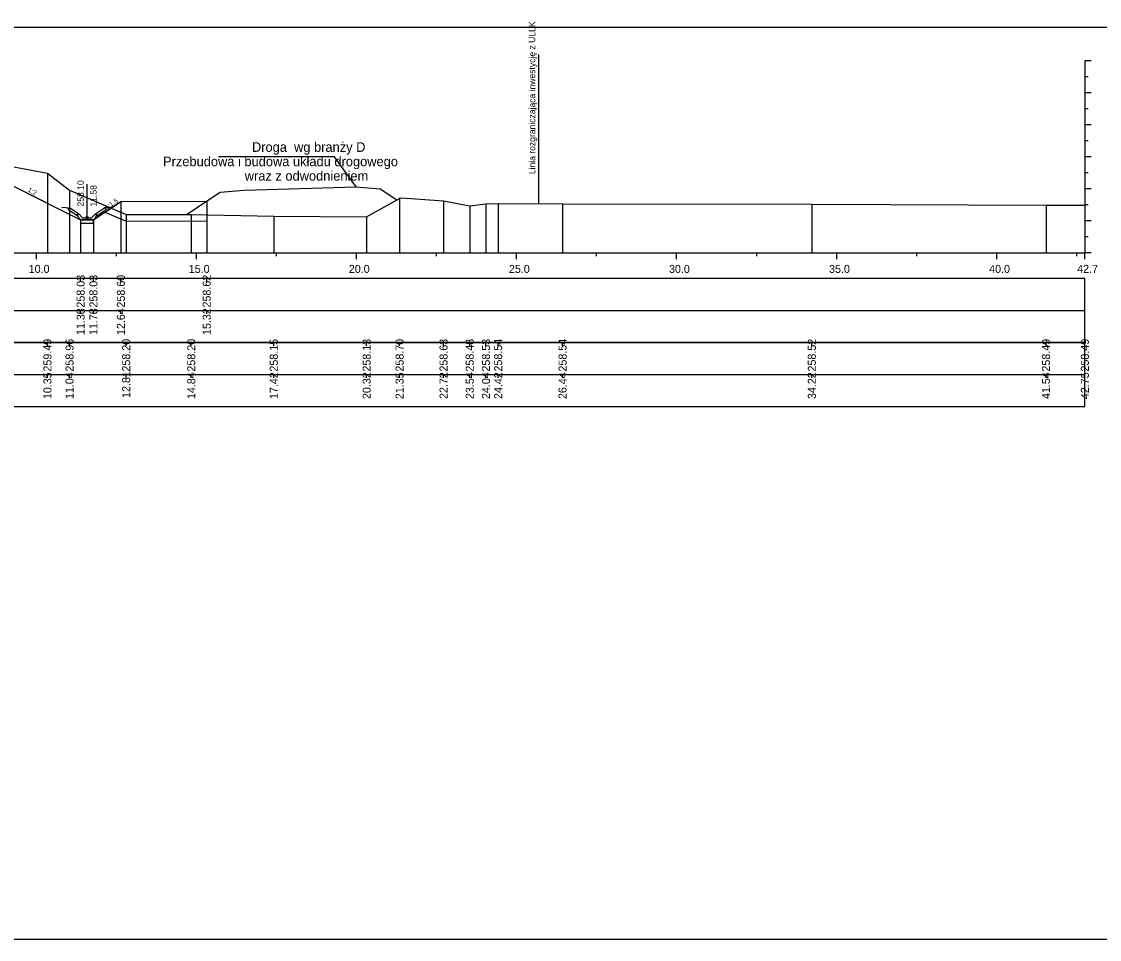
# Model space of a CAD drawing. Extents: x 6516023 to 6560129, y 5513077 to 5529206.
# Drawn here: x 6517047.25 to 6517080.92, y 5514451.16 to 5514479.83 of the extents above; entities that cross this region are included whole.
import ezdxf

# ---------------------------------------------------------------- set-up
doc = ezdxf.new("R2010")
doc.units = 0
for name, color, linetype in [('IR_default', 7, 'Continuous'), ('TOR_PRZEK_P-inne branze', 7, 'Continuous'), ('TOR_PRZEK_P-odwodnienie', 7, 'Continuous'), ('TOR_PRZEK_P-opisy', 7, 'Continuous'), ('TOR_PRZEK_P-tabelka istniejace', 7, 'Continuous'), ('TOR_PRZEK_P-tabelka projektowane', 7, 'Continuous'), ('TOR_PRZEK_P-teren istniejacy', 7, 'Continuous'), ('TOR_PRZEK_P-uklad odniesienia', 7, 'Continuous'), ('TOR_PRZEK_P-warstwa ochronna II', 7, 'Continuous'), ('TOR_PS_T-granica PKP-projektowana', 7, 'Continuous'), ('TOR_PS_T-skarpy projektowane', 7, 'Continuous'), ('TOR_RAMKI-ramka+tabelka 1', 7, 'Continuous')]:
    doc.layers.add(name, color=color, linetype=linetype)

msp = doc.modelspace()

# ---------------------------------------------------------------- linework, layer by layer
at = {"layer": 'IR_default'}
msp.add_lwpolyline([(6517046.933, 5514474.717), (6517047.906, 5514474.23), (6517049.096, 5514473.635), (6517049.276, 5514473.635), (6517049.496, 5514473.635), (6517049.759, 5514473.811), (6517050.081, 5514474.025), (6517050.202, 5514474.106), (6517050.353, 5514474.207), (6517053.034, 5514474.224)], dxfattribs=at)
at = {"layer": 'TOR_PRZEK_P-inne branze'}
for p, q in [((6517057.027, 5514475.603), (6517053.403, 5514475.603)), ((6517057.703, 5514474.669), (6517057.027, 5514475.603))]:
    msp.add_line(p, q, dxfattribs=at)
msp.add_lwpolyline([(6517052.402, 5514473.803), (6517053.453, 5514474.504), (6517054.203, 5514474.564), (6517055.953, 5514474.616), (6517057.703, 5514474.669), (6517058.453, 5514474.609), (6517058.973, 5514474.262)], dxfattribs=at)
at = {"layer": 'TOR_PRZEK_P-odwodnienie'}
for p, q in [((6517049.296, 5514473.705), (6517049.296, 5514474.749)), ((6517048.987, 5514473.765), (6517048.725, 5514473.939)), ((6517049.031, 5514473.831), (6517048.751, 5514474.018)), ((6517049.56, 5514473.831), (6517049.841, 5514474.018)), ((6517049.605, 5514473.765), (6517049.866, 5514473.939)), ((6517048.998, 5514473.781), (6517048.987, 5514473.765)), ((6517048.988, 5514473.8), (6517049.036, 5514473.824)), ((6517049.031, 5514473.831), (6517049.023, 5514473.819)), ((6517049.156, 5514473.705), (6517049.036, 5514473.824)), ((6517049.106, 5514473.635), (6517049.486, 5514473.635)), ((6517049.156, 5514473.705), (6517049.436, 5514473.705)), ((6517049.436, 5514473.705), (6517049.556, 5514473.824)), ((6517049.556, 5514473.824), (6517049.603, 5514473.8)), ((6517049.56, 5514473.831), (6517049.568, 5514473.819)), ((6517049.593, 5514473.781), (6517049.605, 5514473.765))]:
    msp.add_line(p, q, dxfattribs=at)
for points in [[(6517048.504, 5514474.03), (6517048.751, 5514474.018)], [(6517048.7, 5514473.991), (6517048.751, 5514474.018)], [(6517048.7, 5514473.991), (6517048.725, 5514473.939)], [(6517050.087, 5514474.03), (6517049.841, 5514474.018)], [(6517049.891, 5514473.991), (6517049.841, 5514474.018)], [(6517049.891, 5514473.991), (6517049.866, 5514473.939)], [(6517049.023, 5514473.819), (6517048.987, 5514473.8)], [(6517048.987, 5514473.8), (6517048.998, 5514473.781)], [(6517049.036, 5514473.705), (6517048.988, 5514473.8)], [(6517049.106, 5514473.635), (6517049.036, 5514473.705)], [(6517049.496, 5514473.635), (6517049.096, 5514473.635), (6517049.096, 5514473.535), (6517049.496, 5514473.535), (6517049.496, 5514473.635)], [(6517049.486, 5514473.635), (6517049.556, 5514473.705)], [(6517049.556, 5514473.705), (6517049.603, 5514473.8)], [(6517049.568, 5514473.819), (6517049.604, 5514473.8)], [(6517049.604, 5514473.8), (6517049.593, 5514473.781)]]:
    msp.add_lwpolyline(points, dxfattribs=at)
msp.add_circle((6517049.296, 5514473.705), 0.035, dxfattribs=at)
at = {"layer": 'TOR_PRZEK_P-tabelka istniejace'}
for p, q in [((6517048.059, 5514469.706), (6517048.059, 5514469.806)), ((6517048.749, 5514469.706), (6517048.749, 5514469.806)), ((6517050.519, 5514469.706), (6517050.519, 5514469.806)), ((6517052.552, 5514469.706), (6517052.552, 5514469.806)), ((6517055.13, 5514469.706), (6517055.13, 5514469.806)), ((6517058.03, 5514469.706), (6517058.03, 5514469.806)), ((6517059.059, 5514469.706), (6517059.059, 5514469.806)), ((6517060.432, 5514469.706), (6517060.432, 5514469.806)), ((6517061.249, 5514469.706), (6517061.249, 5514469.806)), ((6517061.757, 5514469.706), (6517061.757, 5514469.806)), ((6517062.138, 5514469.706), (6517062.138, 5514469.806)), ((6517064.149, 5514469.706), (6517064.149, 5514469.806)), ((6517071.935, 5514469.706), (6517071.935, 5514469.806)), ((6517079.25, 5514469.706), (6517079.25, 5514469.806)), ((6517080.463, 5514469.706), (6517080.463, 5514469.806)), ((6516996.663, 5514468.806), (6517080.463, 5514468.806)), ((6517048.059, 5514468.706), (6517048.059, 5514468.806)), ((6517048.749, 5514468.706), (6517048.749, 5514468.806)), ((6517050.519, 5514468.706), (6517050.519, 5514468.806)), ((6517052.552, 5514468.706), (6517052.552, 5514468.806)), ((6517055.13, 5514468.706), (6517055.13, 5514468.806)), ((6517058.03, 5514468.706), (6517058.03, 5514468.806)), ((6517059.059, 5514468.706), (6517059.059, 5514468.806)), ((6517060.432, 5514468.706), (6517060.432, 5514468.806)), ((6517061.249, 5514468.706), (6517061.249, 5514468.806)), ((6517061.757, 5514468.706), (6517061.757, 5514468.806)), ((6517062.138, 5514468.706), (6517062.138, 5514468.806)), ((6517064.149, 5514468.706), (6517064.149, 5514468.806)), ((6517071.935, 5514468.706), (6517071.935, 5514468.806)), ((6517079.25, 5514468.706), (6517079.25, 5514468.806)), ((6517080.463, 5514468.706), (6517080.463, 5514468.806))]:
    msp.add_line(p, q, dxfattribs=at)
for points in [[(6517048.059, 5514475.092), (6517048.059, 5514472.806), (6517048.059, 5514472.676), (6517048.059, 5514472.606)], [(6517048.749, 5514474.566), (6517048.749, 5514472.806), (6517048.749, 5514472.676), (6517048.749, 5514472.606)], [(6517059.059, 5514474.31), (6517059.059, 5514472.806), (6517059.059, 5514472.676), (6517059.059, 5514472.606)], [(6517060.432, 5514474.236), (6517060.432, 5514472.806), (6517060.432, 5514472.676), (6517060.432, 5514472.606)], [(6517061.249, 5514474.081), (6517061.249, 5514472.806), (6517061.249, 5514472.676), (6517061.249, 5514472.606)], [(6517061.757, 5514474.136), (6517061.757, 5514472.806), (6517061.757, 5514472.676), (6517061.757, 5514472.606)], [(6517062.138, 5514474.145), (6517062.138, 5514472.806), (6517062.138, 5514472.676), (6517062.138, 5514472.606)], [(6517064.149, 5514474.141), (6517064.149, 5514472.806), (6517064.149, 5514472.676), (6517064.149, 5514472.606)], [(6517071.935, 5514474.128), (6517071.935, 5514472.806), (6517071.935, 5514472.676), (6517071.935, 5514472.606)], [(6517079.25, 5514474.1), (6517079.25, 5514472.806), (6517079.25, 5514472.676), (6517079.25, 5514472.606)], [(6517080.463, 5514474.094), (6517080.463, 5514472.806), (6517080.463, 5514472.676), (6517080.463, 5514472.606)], [(6517050.519, 5514473.81), (6517050.519, 5514472.806), (6517050.519, 5514472.676), (6517050.519, 5514472.606)], [(6517052.552, 5514473.802), (6517052.552, 5514472.806), (6517052.552, 5514472.676), (6517052.552, 5514472.606)], [(6517055.13, 5514473.752), (6517055.13, 5514472.806), (6517055.13, 5514472.676), (6517055.13, 5514472.606)], [(6517058.03, 5514473.735), (6517058.03, 5514472.806), (6517058.03, 5514472.676), (6517058.03, 5514472.606)]]:
    msp.add_lwpolyline(points, dxfattribs=at)
msp.add_lwpolyline([(6516996.663, 5514469.806), (6516996.663, 5514467.806), (6517080.463, 5514467.806), (6517080.463, 5514469.806)], close=True, dxfattribs=at)
at = {"layer": 'TOR_PRZEK_P-tabelka projektowane'}
for p, q in [((6517049.096, 5514471.706), (6517049.096, 5514471.806)), ((6517049.496, 5514471.706), (6517049.496, 5514471.806)), ((6517050.353, 5514471.706), (6517050.353, 5514471.806)), ((6517053.034, 5514471.706), (6517053.034, 5514471.806)), ((6516996.663, 5514470.806), (6517080.463, 5514470.806)), ((6517049.096, 5514470.706), (6517049.096, 5514470.806)), ((6517049.496, 5514470.706), (6517049.496, 5514470.806)), ((6517050.353, 5514470.706), (6517050.353, 5514470.806)), ((6517053.034, 5514470.706), (6517053.034, 5514470.806))]:
    msp.add_line(p, q, dxfattribs=at)
for points in [[(6517050.353, 5514474.207), (6517050.353, 5514472.806), (6517050.353, 5514472.676), (6517050.353, 5514472.606)], [(6517053.034, 5514474.224), (6517053.034, 5514472.806), (6517053.034, 5514472.676), (6517053.034, 5514472.606)], [(6517049.096, 5514473.635), (6517049.096, 5514472.806), (6517049.096, 5514472.676), (6517049.096, 5514472.606)], [(6517049.496, 5514473.635), (6517049.496, 5514472.806), (6517049.496, 5514472.676), (6517049.496, 5514472.606)]]:
    msp.add_lwpolyline(points, dxfattribs=at)
msp.add_lwpolyline([(6516996.663, 5514471.806), (6516996.663, 5514469.806), (6517080.463, 5514469.806), (6517080.463, 5514471.806)], close=True, dxfattribs=at)
at = {"layer": 'TOR_PRZEK_P-teren istniejacy'}
msp.add_lwpolyline([(6517045.934, 5514475.49), (6517048.059, 5514475.092), (6517048.749, 5514474.566), (6517050.519, 5514473.81), (6517052.552, 5514473.802), (6517055.13, 5514473.752), (6517058.03, 5514473.735), (6517059.059, 5514474.31), (6517059.079, 5514474.323), (6517059.261, 5514474.313), (6517060.432, 5514474.236), (6517061.249, 5514474.081), (6517061.757, 5514474.136), (6517062.138, 5514474.145), (6517064.149, 5514474.141), (6517071.935, 5514474.128), (6517079.25, 5514474.1), (6517080.463, 5514474.094)], dxfattribs=at)
at = {"layer": 'TOR_PRZEK_P-uklad odniesienia'}
for p, q in [((6517080.463, 5514478.606), (6517080.463, 5514472.606)), ((6517080.663, 5514478.606), (6517080.463, 5514478.606)), ((6517080.563, 5514478.106), (6517080.463, 5514478.106)), ((6517080.663, 5514477.606), (6517080.463, 5514477.606)), ((6517080.563, 5514477.106), (6517080.463, 5514477.106)), ((6517080.663, 5514476.606), (6517080.463, 5514476.606)), ((6517080.563, 5514476.106), (6517080.463, 5514476.106)), ((6517080.663, 5514475.606), (6517080.463, 5514475.606)), ((6517080.563, 5514475.106), (6517080.463, 5514475.106)), ((6517080.663, 5514474.606), (6517080.463, 5514474.606)), ((6517080.563, 5514474.106), (6517080.463, 5514474.106)), ((6517080.663, 5514473.606), (6517080.463, 5514473.606)), ((6517080.563, 5514473.106), (6517080.463, 5514473.106)), ((6517000.463, 5514472.606), (6517080.463, 5514472.606)), ((6517047.713, 5514472.406), (6517047.713, 5514472.606)), ((6517050.213, 5514472.506), (6517050.213, 5514472.606)), ((6517052.713, 5514472.406), (6517052.713, 5514472.606)), ((6517055.213, 5514472.506), (6517055.213, 5514472.606)), ((6517057.713, 5514472.406), (6517057.713, 5514472.606)), ((6517060.213, 5514472.506), (6517060.213, 5514472.606)), ((6517062.713, 5514472.406), (6517062.713, 5514472.606)), ((6517065.213, 5514472.506), (6517065.213, 5514472.606)), ((6517067.713, 5514472.406), (6517067.713, 5514472.606)), ((6517070.213, 5514472.506), (6517070.213, 5514472.606)), ((6517072.713, 5514472.406), (6517072.713, 5514472.606)), ((6517075.213, 5514472.506), (6517075.213, 5514472.606)), ((6517077.713, 5514472.406), (6517077.713, 5514472.606)), ((6517080.213, 5514472.506), (6517080.213, 5514472.606)), ((6517080.463, 5514472.406), (6517080.463, 5514472.606)), ((6517080.663, 5514472.606), (6517080.463, 5514472.606))]:
    msp.add_line(p, q, dxfattribs=at)
at = {"layer": 'TOR_PRZEK_P-warstwa ochronna II'}
msp.add_lwpolyline([(6517019.343, 5514473.907), (6517019.723, 5514474.16), (6517020.722, 5514474.21), (6517021.313, 5514473.816), (6517021.713, 5514473.816), (6517022.97, 5514474.654), (6517024.101, 5514474.721), (6517029.235, 5514475.027), (6517029.713, 5514475.346), (6517033.213, 5514475.486), (6517033.963, 5514475.516), (6517035.163, 5514475.564), (6517035.763, 5514475.564), (6517036.963, 5514475.516), (6517037.713, 5514475.486), (6517041.013, 5514475.354), (6517041.763, 5514475.324), (6517046.063, 5514475.152), (6517046.932, 5514474.717), (6517049.096, 5514473.635), (6517049.496, 5514473.635), (6517050.353, 5514474.207), (6517053.034, 5514474.224)], dxfattribs=at)
at = {"layer": 'TOR_PS_T-granica PKP-projektowana'}
msp.add_line((6517063.409, 5514474.143), (6517063.409, 5514478.801), dxfattribs=at)
at = {"layer": 'TOR_PS_T-skarpy projektowane'}
msp.add_line((6517049.857, 5514473.876), (6517050.441, 5514473.627), dxfattribs=at)
msp.add_lwpolyline([(6517050.519, 5514473.61), (6517053.034, 5514473.6)], dxfattribs=at)
msp.add_arc((6517050.519, 5514473.81), 0.2, 246.8773, 269.765, dxfattribs=at)
at = {"layer": 'TOR_RAMKI-ramka+tabelka 1'}
msp.add_lwpolyline([(6516907.013, 5514479.656), (6517154.513, 5514479.656), (6517154.513, 5514451.156), (6516907.013, 5514451.156)], close=True, dxfattribs=at)

# ---------------------------------------------------------------- texts
at = {"layer": 'TOR_PRZEK_P-inne branze'}
for s, p in [('Droga  wg branży D', (6517054.447, 5514475.763)), ('Przebudowa i budowa układu drogowego', (6517051.67, 5514475.313)), ('wraz z odwodnieniem ', (6517054.222, 5514474.863))]:
    msp.add_text(s, height=0.3, dxfattribs=at).set_placement(p)
at = {"layer": 'TOR_PRZEK_P-odwodnienie'}
for s, p in [('258.10', (6517049.196, 5514474.055)), ('11.58', (6517049.596, 5514474.055))]:
    msp.add_text(s, height=0.2, rotation=90, dxfattribs=at).set_placement(p)
at = {"layer": 'TOR_PRZEK_P-opisy'}
for s, rotation, p in [('1:2', 332.9299, (6517047.427, 5514474.526)), ('1:1,5', 34.0701, (6517049.906, 5514473.94))]:
    msp.add_text(s, height=0.15, rotation=rotation, dxfattribs=at).set_placement(p)
at = {"layer": 'TOR_PRZEK_P-tabelka istniejace'}
for s, p in [('259.49', (6517048.184, 5514468.898)), ('258.96', (6517048.874, 5514468.898)), ('258.20', (6517050.644, 5514468.898)), ('258.20', (6517052.677, 5514468.898)), ('258.15', (6517055.255, 5514468.897)), ('258.13', (6517058.155, 5514468.898)), ('258.70', (6517059.184, 5514468.898)), ('258.63', (6517060.557, 5514468.898)), ('258.48', (6517061.374, 5514468.898)), ('258.53', (6517061.882, 5514468.898)), ('258.54', (6517062.263, 5514468.899)), ('258.54', (6517064.274, 5514468.899)), ('258.52', (6517072.06, 5514468.9)), ('258.49', (6517079.375, 5514468.898)), ('258.49', (6517080.588, 5514468.898)), ('10.35', (6517048.184, 5514468.037)), ('11.04', (6517048.874, 5514468.039)), ('12.81', (6517050.644, 5514468.073)), ('14.84', (6517052.677, 5514468.039)), ('17.42', (6517055.255, 5514468.04)), ('20.32', (6517058.155, 5514468.04)), ('21.35', (6517059.184, 5514468.037)), ('22.72', (6517060.557, 5514468.04)), ('23.54', (6517061.374, 5514468.039)), ('24.04', (6517061.882, 5514468.039)), ('24.42', (6517062.263, 5514468.04)), ('26.44', (6517064.274, 5514468.039)), ('34.22', (6517072.06, 5514468.04)), ('41.54', (6517079.375, 5514468.039)), ('42.75', (6517080.588, 5514468.037))]:
    msp.add_text(s, height=0.25, rotation=90, dxfattribs=at).set_placement(p)
at = {"layer": 'TOR_PRZEK_P-tabelka projektowane'}
for s, p in [('258.03', (6517049.221, 5514470.898)), ('258.03', (6517049.621, 5514470.898)), ('258.60', (6517050.478, 5514470.898)), ('258.62', (6517053.159, 5514470.9)), ('11.38', (6517049.221, 5514470.038)), ('11.78', (6517049.621, 5514470.038)), ('12.64', (6517050.478, 5514470.039)), ('15.32', (6517053.159, 5514470.04))]:
    msp.add_text(s, height=0.25, rotation=90, dxfattribs=at).set_placement(p)
at = {"layer": 'TOR_PRZEK_P-uklad odniesienia'}
for s, p in [('10.0', (6517047.474, 5514471.981)), ('15.0', (6517052.474, 5514471.981)), ('20.0', (6517057.474, 5514471.981)), ('25.0', (6517062.474, 5514471.981)), ('30.0', (6517067.474, 5514471.981)), ('35.0', (6517072.474, 5514471.981)), ('40.0', (6517077.474, 5514471.981)), ('42.7', (6517080.224, 5514471.981))]:
    msp.add_text(s, height=0.25, dxfattribs=at).set_placement(p)
at = {"layer": 'TOR_PS_T-granica PKP-projektowana'}
msp.add_text('Linia rozgraniczająca inwestycję z ULLK', height=0.2, rotation=90.0511, dxfattribs=at).set_placement((6517063.299, 5514475.065))

doc.saveas('drawing.dxf')
